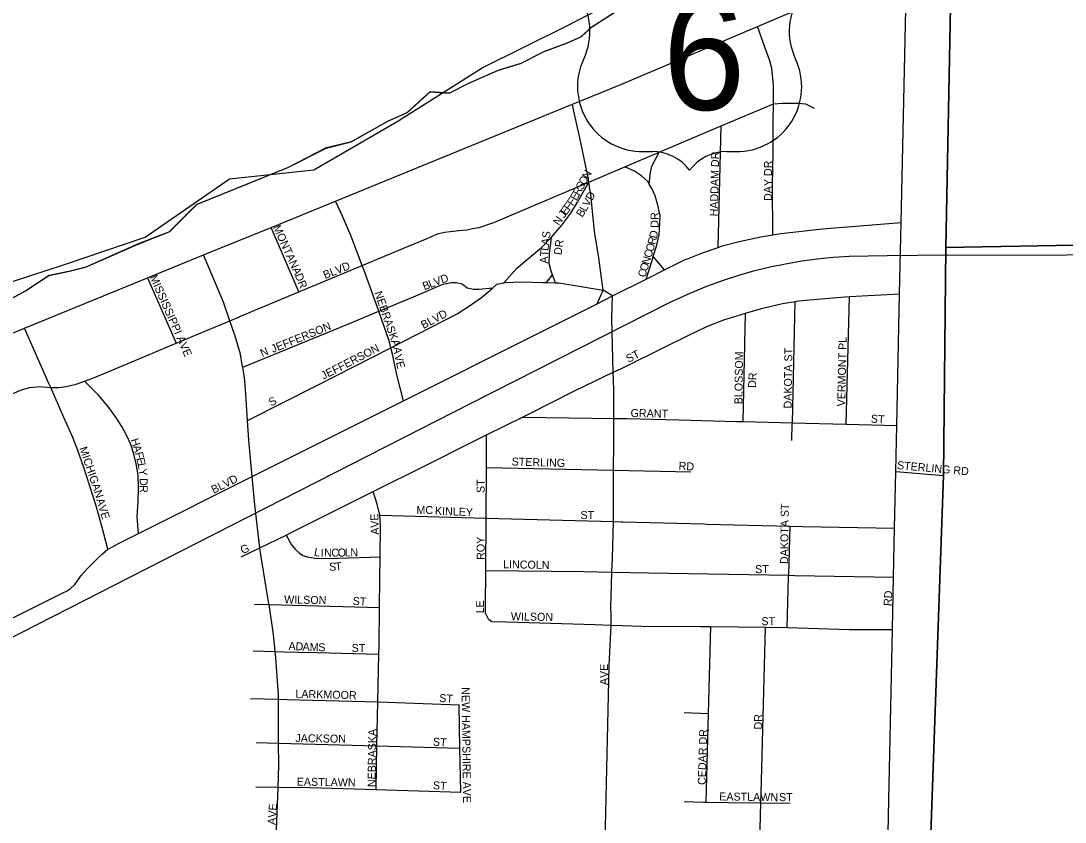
# Model space of a CAD drawing. Extents: x 1857828 to 2277390, y 930619 to 1324581.
# Drawn here: x 2063890 to 2070415, y 1263951 to 1268961 of the extents above; entities that cross this region are included whole.
import ezdxf

# ---------------------------------------------------------------- set-up
doc = ezdxf.new("R2010")
doc.units = 0
for name, color, linetype in [('GM_X_City_Street', 7, 'Continuous'), ('GM_X_City_Street_Text', 7, 'Continuous'), ('GM_X_Corporation', 7, 'Continuous'), ('GM_X_County', 7, 'Continuous'), ('GM_X_Major_Lake', 7, 'Continuous'), ('GM_X_Rail_Line', 7, 'Continuous'), ('GM_X_Township', 7, 'Continuous'), ('GM_X_US_Location', 7, 'Continuous'), ('GM_X_US_Route', 7, 'Continuous'), ('GM_X_US_Shield', 7, 'Continuous')]:
    doc.layers.add(name, color=color, linetype=linetype)

msp = doc.modelspace()

# ---------------------------------------------------------------- linework, layer by layer
at = {"layer": 'GM_X_City_Street'}
for points in [[(2069311.6, 1263047.1), (2069304.8, 1263642.6), (2069305.3, 1263678.6), (2069313.4, 1264090.5), (2069336.3, 1265156), (2069343.3, 1265483.3), (2069349.8, 1265788.3), (2069357.4, 1266143.8), (2069363.6, 1266430.7), (2069381.3, 1267254.1), (2069390.8, 1267700.4), (2069425.6, 1269321.7)], [(2068588.9, 1267622.9), (2068587.1, 1267930.6), (2068590.7, 1268137.4), (2068590.4, 1268332.1), (2068592, 1268442.4), (2068592.2, 1268458.6), (2068592, 1268559), (2068585.9, 1268623.2), (2068581.8, 1268663.4), (2068569.7, 1268711.5), (2068539.5, 1268795.9), (2068491.9, 1268925.8)], [(2065256.9, 1267111.4), (2065627.5, 1267266.3), (2066023.4, 1267431.8), (2066302.2, 1267548.4), (2066428.4, 1267600.7), (2066474.5, 1267620.8), (2066502.5, 1267630.8), (2066536.6, 1267638.8), (2066572.7, 1267644.9), (2066628.8, 1267650.9), (2066676.9, 1267654.9), (2066711, 1267663), (2066753.1, 1267669), (2066845.2, 1267701.2), (2067438.7, 1267953), (2067663.6, 1268048.5), (2067879.2, 1268140), (2068264.9, 1268303.6), (2068592, 1268442.4), (2068592.2, 1268442.5), (2068648.4, 1268446.6), (2068746.6, 1268446.6), (2068792.7, 1268442.6), (2068846.9, 1268414.5)], [(2067445.7, 1267908), (2067445.5, 1267909.3), (2067438.7, 1267953), (2067434.2, 1267982.4), (2067381.7, 1268229.4), (2067345.3, 1268396), (2067336.5, 1268439.3)], [(2068246.7, 1267544.9), (2068264.9, 1268303.6)], [(2067816.4, 1267940.8), (2067825.1, 1268014.7), (2067833, 1268052.8), (2067879.2, 1268140)], [(2067796.8, 1267346.4), (2067832.1, 1267456.6), (2067841.8, 1267488), (2067861.9, 1267552.9), (2067877.9, 1267623.2), (2067881.8, 1267697.5), (2067883.7, 1267743.7), (2067867.5, 1267815.9), (2067853.4, 1267866.1), (2067833.3, 1267912.3), (2067816.4, 1267940.8), (2067807.2, 1267956.5), (2067769, 1267992.6), (2067724.8, 1268020.7), (2067663.6, 1268048.5)], [(2066907.3, 1267323.7), (2066988.1, 1267414.1), (2067142.2, 1267544.7), (2067205.2, 1267607.9), (2067270.3, 1267683.3), (2067326.3, 1267759.5), (2067368.3, 1267827.8), (2067438.7, 1267953)], [(2067587.5, 1267242.3), (2067527.6, 1267277.8), (2067499.2, 1267494.6), (2067476.9, 1267629.1), (2067464.7, 1267747.6), (2067450.4, 1267878), (2067445.7, 1267908)], [(2066280.4, 1266585.5), (2066239.4, 1266747.4), (2066213.1, 1266867.8), (2066201.5, 1266917.4), (2066192.9, 1266954.2), (2066127.4, 1267145.7), (2066035.8, 1267399.8), (2066023.4, 1267431.8), (2065951.2, 1267618.6), (2065898.9, 1267739), (2065855, 1267833.6)], [(2065627.5, 1267266.3), (2065453.6, 1267669.5)], [(2068053.9, 1267473), (2068055.1, 1267473.5), (2068149.4, 1267510), (2068246.7, 1267544.9), (2068271.9, 1267554), (2068378.3, 1267581.9), (2068512.9, 1267609.8), (2068588.9, 1267622.9), (2068639.4, 1267631.7), (2068898.5, 1267661.3), (2069390.8, 1267700.4)], [(2067230.6, 1267322.7), (2067211.3, 1267373.4), (2067202.6, 1267396.1), (2067190.5, 1267444.3), (2067192.4, 1267510.6), (2067202.3, 1267570.8), (2067205.2, 1267607.9)], [(2065483.5, 1263800.1), (2065495.6, 1264113.5), (2065497.4, 1264169.7), (2065501.7, 1264306.4), (2065500.4, 1264444.4), (2065499.7, 1264517.3), (2065499.8, 1264718.9), (2065499.8, 1264744.4), (2065483.8, 1264979.4), (2065479.5, 1265018.3), (2065467.8, 1265124.1), (2065440.3, 1265311.1), (2065437.7, 1265329.1), (2065391.5, 1265610.5), (2065383.9, 1265665.9), (2065371.5, 1265755.1), (2065351.4, 1265934), (2065334.7, 1266112.6), (2065313.4, 1266339.9), (2065305.6, 1266462.1), (2065297.4, 1266593.1), (2065289.4, 1266713.6), (2065275.6, 1266796.4), (2065273.3, 1266810.1), (2065261.3, 1266876.4), (2065229.2, 1266989), (2065195.5, 1267085.7), (2065154.9, 1267202.1), (2065031.6, 1267497)], [(2067911.4, 1267404.9), (2067841.8, 1267488)], [(2067116.4, 1267003.8), (2067490, 1267190.7), (2067587.5, 1267242.3), (2067796.8, 1267346.4), (2067911.4, 1267404.9), (2068040.9, 1267468), (2068053.9, 1267473)], [(2064681.2, 1267353.7), (2064860, 1266945.4)], [(2067175.3, 1267324.9), (2067211.3, 1267373.4)], [(2065275.6, 1266796.4), (2065932.1, 1267064.5), (2066127.4, 1267145.7), (2066342.8, 1267235.3), (2066523.1, 1267311.6), (2066549.2, 1267319.6), (2066579.2, 1267325.7), (2066611.3, 1267325.7), (2066647.4, 1267317.7), (2066679.5, 1267291.6), (2066717.7, 1267283.6), (2066753.7, 1267283.6), (2066839.2, 1267292.2)], [(2065305.6, 1266462.1), (2065742.3, 1266683), (2066201.5, 1266917.4), (2066615.7, 1267128.9), (2066693.7, 1267179.2), (2066767.8, 1267231.4), (2066833.9, 1267287.6), (2066839.2, 1267292.2), (2066863.9, 1267313.7), (2066907.3, 1267323.7), (2066916, 1267325.8), (2067020.3, 1267329.8), (2067150.6, 1267325.8), (2067175.3, 1267324.9), (2067230.6, 1267322.7), (2067250.9, 1267321.9), (2067403.3, 1267297.8), (2067527.6, 1267277.8)], [(2065267, 1265608.8), (2065383.9, 1265665.9), (2065548, 1265746.1), (2065583.5, 1265763.4), (2066092.1, 1266018.9), (2066418.8, 1266181.3), (2066703.2, 1266323.9), (2066800.3, 1266372.3), (2067023.3, 1266483.5), (2067065.8, 1266504.7), (2067354.3, 1266649.4), (2067591.7, 1266763.5), (2067642.7, 1266788), (2067925.2, 1266926.6), (2068055.4, 1266990.9), (2068175.6, 1267049.1), (2068281.8, 1267091.3), (2068390, 1267125.5), (2068418.1, 1267133.4), (2068526.2, 1267163.7), (2068648.5, 1267193.8), (2068728.5, 1267206.7), (2068748.7, 1267209.9), (2068987.2, 1267232.1), (2069067.2, 1267236.5), (2069381.3, 1267254.1)], [(2067490, 1267190.7), (2067527.6, 1267277.8)], [(2067594.9, 1266606.1), (2067594.8, 1266655.5), (2067591.7, 1266763.5), (2067582, 1267101.1), (2067587.5, 1267242.3)], [(2069046.5, 1266439), (2069067.2, 1267236.5)], [(2068710.7, 1266447.8), (2068728.5, 1267206.7)], [(2064073.7, 1266668.6), (2064075.8, 1266668.4), (2064126.4, 1266668.4), (2064172.5, 1266674.5), (2064234.6, 1266688.5), (2064288.2, 1266708.1), (2064338.8, 1266726.7), (2064553.2, 1266817.1), (2064860, 1266945.4), (2065195.5, 1267085.7), (2065256.7, 1267111.3), (2065256.9, 1267111.4)], [(2068402.9, 1266455.8), (2068418.1, 1267133.4)], [(2064432.9, 1265657.1), (2064394.5, 1265801.2), (2064358.2, 1265935.7), (2064283.6, 1266168.6), (2064245.3, 1266275), (2064215.1, 1266355.2), (2064158.8, 1266481.7), (2064075.8, 1266668.4), (2064064.2, 1266694.5), (2063913.2, 1267039.8)], [(2064434.2, 1265657.8), (2064503.9, 1265694.5), (2064624.3, 1265754.9), (2065334.7, 1266112.6), (2066280.4, 1266585.5), (2067116.4, 1267003.8)], [(2064624.3, 1265754.9), (2064617, 1265859.5), (2064622.8, 1265957.9), (2064624.6, 1266044.2), (2064622.5, 1266120.5), (2064610.4, 1266190.7), (2064594.2, 1266261), (2064576.1, 1266311.2), (2064549.9, 1266369.4), (2064519.8, 1266423.6), (2064483.6, 1266483.8), (2064439.4, 1266544.1), (2064375.1, 1266620.3), (2064288.2, 1266708.1)], [(2063575.1, 1266518.1), (2063575.7, 1266518.4), (2063742.8, 1266589.1), (2063825.7, 1266624.2), (2063879.8, 1266648.3), (2063905.9, 1266658.3), (2063945.9, 1266668.4), (2064008.1, 1266674.4), (2064073.7, 1266668.6)], [(2067577.9, 1265249.3), (2067577.1, 1265290.3), (2067580.8, 1265434.8), (2067583.6, 1265513.6), (2067586.6, 1265601.5), (2067592.1, 1265830.6), (2067592.2, 1265836.3), (2067593.7, 1266113.4), (2067594, 1266151.4), (2067595.4, 1266320.2), (2067595.1, 1266475.6), (2067595, 1266523.4), (2067594.9, 1266606.1)], [(2067023.3, 1266483.5), (2067458.8, 1266476.7), (2067595.1, 1266475.6), (2067679.3, 1266474.8), (2068002.1, 1266466.9), (2068361, 1266456.9), (2068402.9, 1266455.8), (2068710.7, 1266447.8), (2069046.5, 1266439), (2069363.6, 1266430.7)], [(2068708.1, 1266336.6), (2068710.5, 1266438.9), (2068710.7, 1266447.8)], [(2066811.4, 1265219.8), (2066793.2, 1265257.9), (2066793.2, 1265302.1), (2066794.7, 1265524.9), (2066796.8, 1265852.1), (2066798.9, 1266167.4), (2066800.3, 1266372.3)], [(2066798.9, 1266167.4), (2067594, 1266151.4), (2068076.9, 1266141.7)], [(2069357.4, 1266143.8), (2069654.7, 1266118.1)], [(2066109.2, 1264154.3), (2066114.9, 1264427.2), (2066120.7, 1264703.7), (2066126.9, 1265000.8), (2066128, 1265050.9), (2066131, 1265291.9), (2066133.3, 1265470.5), (2066135.4, 1265609), (2066136.7, 1265801.8), (2066132.7, 1265870), (2066116.5, 1265938.3), (2066092.1, 1266018.9)], [(2066132.7, 1265870), (2066796.8, 1265852.1), (2067592.1, 1265830.6), (2067638.2, 1265829.3), (2067650.3, 1265829)], [(2067650.3, 1265829), (2068157.3, 1265815.3), (2068173.6, 1265814.8)], [(2068173.6, 1265814.8), (2068696.9, 1265800.7), (2068775.1, 1265798.6), (2069349.8, 1265788.3)], [(2068687.7, 1265494.1), (2068696.9, 1265800.7)], [(2065548, 1265746.1), (2065581.6, 1265685.1), (2065605.7, 1265655), (2065629.8, 1265633), (2065651.9, 1265618.9), (2065690, 1265606.9), (2065746.1, 1265598.9), (2065870.4, 1265600.9), (2066135.4, 1265609)], [(2063642.2, 1265129.5), (2064144.3, 1265379.7), (2064178.5, 1265397.7), (2064198.6, 1265409.7), (2064226.7, 1265435.8), (2064266.9, 1265492), (2064303, 1265534.1), (2064339.2, 1265570.2), (2064371.3, 1265602.3), (2064399.4, 1265628.3), (2064416.4, 1265643.8), (2064432.9, 1265657.1), (2064434.2, 1265657.8)], [(2066794.7, 1265524.9), (2067408.3, 1265517.1), (2067583.6, 1265513.6), (2067811.3, 1265509.2), (2068687.7, 1265494.1), (2068725.5, 1265493.4), (2069343.3, 1265483.3)], [(2068677.9, 1265168.2), (2068687.4, 1265484.4), (2068687.7, 1265494.1)], [(2065349.6, 1265313.6), (2065440.3, 1265311.1), (2066131, 1265291.9)], [(2066811.4, 1265219.8), (2066833.4, 1265205.7), (2066925.7, 1265203.7), (2067477, 1265185.9), (2067579.2, 1265182.4), (2067769.7, 1265175.9), (2068134.6, 1265174), (2068200.9, 1265173.3), (2068543.7, 1265169.6), (2068677.9, 1265168.2), (2068682, 1265168.2), (2069064.9, 1265156.2), (2069336.3, 1265156)], [(2067516.6, 1261959.6), (2067512.3, 1262133.5), (2067510.1, 1262222.6), (2067517.4, 1262615.9), (2067529.4, 1263263), (2067532.2, 1263413.1), (2067538.6, 1263693.8), (2067539.6, 1263736.4), (2067565.7, 1264928.9), (2067577.3, 1265141.5), (2067579.3, 1265177.9), (2067579.2, 1265182.4), (2067577.9, 1265249.3)], [(2068172.5, 1264075.6), (2068186.8, 1264630), (2068200.9, 1265173.3)], [(2068515.8, 1264130.6), (2068543.7, 1265169.6)], [(2065342.1, 1265022.6), (2065479.5, 1265018.3), (2065532.6, 1265016.6), (2065624.8, 1265012.6), (2065741.1, 1265010.6), (2066126.9, 1265000.8)], [(2065324.6, 1264723.4), (2065499.8, 1264718.9), (2065553.2, 1264717.5), (2066120.7, 1264703.7), (2066124.5, 1264703.6), (2066627.8, 1264683.7)], [(2066638.7, 1264137.6), (2066633.2, 1264412.7), (2066627.8, 1264683.7)], [(2068035.3, 1264635.9), (2068186.8, 1264630)], [(2065359.1, 1264448.4), (2065500.4, 1264444.4), (2066114.9, 1264427.2), (2066633.2, 1264412.7)], [(2065357.6, 1264171.3), (2065497.4, 1264169.7), (2065694.4, 1264167.4), (2066109.2, 1264154.3), (2066638.7, 1264137.6)], [(2068503.2, 1263663), (2068503.3, 1263665.4), (2068514.2, 1264071.8), (2068515.7, 1264129.2), (2068515.8, 1264130.6)], [(2068034.2, 1264079.8), (2068154.6, 1264075.9), (2068172.5, 1264075.6), (2068310.9, 1264073.9), (2068514.2, 1264071.8), (2068697.9, 1264070)]]:
    msp.add_lwpolyline(points, dxfattribs=at)
at = {"layer": 'GM_X_Corporation'}
for points in [[(2069430.1, 1259753.9), (2069654.7, 1266118.1), (2069669, 1267544.3), (2071277.2, 1267572.7), (2074728.9, 1267550.9), (2074865.3, 1267635.9), (2077017.3, 1267644.8), (2077008.5, 1268911), (2082156.5, 1268842.1), (2082137.8, 1271518.5), (2087118.5, 1271461.8), (2087103.1, 1267526.8), (2087018.7, 1245699)], [(2071277.2, 1267572.7), (2069669, 1267544.3), (2069716.7, 1269912.6), (2069937, 1269996.1), (2070440.6, 1270244.9)], [(2063643.3, 1267269.3), (2064156.9, 1267435.9), (2064666.5, 1267608.4), (2065194.1, 1267973.6), (2065719.8, 1268029.7), (2066241.4, 1268330.7), (2066773.1, 1268667.9), (2067296.7, 1268928.7), (2067876.6, 1269227.7), (2068398.2, 1269422.3), (2068903.8, 1269689.2), (2069423.4, 1269801.5), (2069716.7, 1269912.6), (2069669, 1267544.3), (2069654.7, 1266118.1), (2069430.1, 1259753.9)]]:
    msp.add_lwpolyline(points, dxfattribs=at)
at = {"layer": 'GM_X_County'}
msp.add_lwpolyline([(2063773.7, 1267192.8), (2063913.6, 1267270), (2064063.3, 1267369.3), (2064193.5, 1267396.3), (2064293.6, 1267421), (2064627.5, 1267567.8), (2064815.5, 1267641.3), (2064986.6, 1267813.1), (2065558.6, 1268043.7), (2065796.4, 1268165.8), (2065952.6, 1268204.9), (2066182.3, 1268332.9), (2066304.2, 1268387.9), (2066445.7, 1268517.4), (2066566.1, 1268508.1), (2066690, 1268571.2), (2066873.9, 1268652.7), (2067012, 1268693.8), (2067159.9, 1268769), (2067305.9, 1268824.2), (2067387.9, 1268860.9), (2067457.6, 1268923.6), (2067641.3, 1269041.2)], dxfattribs=at)
at = {"layer": 'GM_X_Major_Lake'}
msp.add_lwpolyline([(2063777.9, 1267195.3), (2063917.7, 1267272.5), (2064067.4, 1267371.9), (2064197.6, 1267398.8), (2064297.7, 1267423.6), (2064631.6, 1267570.3), (2064819.6, 1267643.8), (2064990.8, 1267815.6), (2065562.7, 1268046.3), (2065800.5, 1268168.3), (2065956.7, 1268207.5), (2066186.4, 1268335.5), (2066308.4, 1268390.5), (2066449.8, 1268519.9), (2066570.2, 1268510.7), (2066694.1, 1268573.7), (2066878.1, 1268655.2), (2067016.2, 1268696.3), (2067164, 1268771.6), (2067310.1, 1268826.7), (2067392, 1268863.4), (2067461.8, 1268926.1), (2067645.4, 1269043.8)], dxfattribs=at)
at = {"layer": 'GM_X_Rail_Line'}
msp.add_lwpolyline([(2061268.2, 1263798.8), (2061874.3, 1264107.7), (2062265.4, 1264307.6), (2063507.9, 1264940.6), (2064673.1, 1265535.2), (2066702.8, 1266570.9), (2067943.4, 1267200.8), (2068071.6, 1267258.7), (2068175.6, 1267301.3), (2068279.6, 1267339.2), (2068376.6, 1267371.2), (2068476.9, 1267400.5), (2068572.4, 1267423.5), (2068667.8, 1267442.7), (2068770.2, 1267459.7), (2068866.2, 1267473.1), (2068965.4, 1267482.7), (2069065.1, 1267490.1), (2069302.9, 1267493.3), (2069682.1, 1267497), (2070041, 1267496.5), (2071188, 1267501.8), (2071894.1, 1267506)], dxfattribs=at)
at = {"layer": 'GM_X_Township'}
msp.add_lwpolyline([(2063773.7, 1267192.8), (2063913.6, 1267270), (2064063.3, 1267369.3), (2064193.5, 1267396.3), (2064293.6, 1267421), (2064627.5, 1267567.8), (2064815.5, 1267641.3), (2064986.6, 1267813.1), (2065558.6, 1268043.7), (2065796.4, 1268165.8), (2065952.6, 1268204.9), (2066182.3, 1268332.9), (2066304.2, 1268387.9), (2066445.7, 1268517.4), (2066566.1, 1268508.1), (2066690, 1268571.2), (2066873.9, 1268652.7), (2067012, 1268693.8), (2067159.9, 1268769), (2067305.9, 1268824.2), (2067387.9, 1268860.9), (2067457.6, 1268923.6), (2067641.3, 1269041.2)], dxfattribs=at)
at = {"layer": 'GM_X_US_Route'}
msp.add_lwpolyline([(2063597, 1266910.5), (2063913.2, 1267039.8), (2064681.2, 1267353.7), (2065031.6, 1267497), (2065453.6, 1267669.5), (2065855, 1267833.6), (2067336.5, 1268439.3), (2067637.9, 1268562.5), (2068491.9, 1268925.8), (2068969.6, 1269129.1), (2069425.6, 1269321.7), (2069473.2, 1269341.8)], dxfattribs=at)
at = {"layer": 'GM_X_US_Shield'}
for p, q in [((2067778.7, 1268143.5), (2067836.7, 1268143.5)), ((2068300.7, 1268143.5), (2068358.7, 1268143.5))]:
    msp.add_line(p, q, dxfattribs=at)
for centre, radius, start, end in [((2067040, 1268896.8), 406.1, 334.54712, 35.00093), ((2069097.4, 1268896.8), 406.1, 144.99907, 205.45288), ((2067774.1, 1268549.6), 406.1, 154.83192, 270.63826), ((2068363.3, 1268549.6), 406.1, 269.36174, 25.16808), ((2067836.7, 1267853.5), 290, 36.8699, 90), ((2068300.7, 1267853.5), 290, 90, 143.1301)]:
    msp.add_arc(centre, radius, start, end, dxfattribs=at)

# ---------------------------------------------------------------- texts
at = {"layer": 'GM_X_City_Street_Text'}
for s, rotation, p in [('HADDAM DR', 88.65295, (2068244.7, 1267738)), ('DAY DR', 90, (2068583.5, 1267834.6)), ('N', 61.38046, (2067436.2, 1267968.5)), ('S', 61.41828, (2067398.3, 1267899)), ('O', 61.40174, (2067415.2, 1267929.9)), ('E', 60.05046, (2067361.1, 1267832.6)), ('R', 61.31049, (2067379.2, 1267864.1)), ('D', 61.13335, (2067459.7, 1267833.6)), ('E', 54.52901, (2067297.4, 1267741.8)), ('F', 54.50677, (2067317.9, 1267770.5)), ('F', 55.50566, (2067338.9, 1267799.9)), ('V', 60.58908, (2067437.8, 1267794.8)), ('N', 54.50297, (2067251.5, 1267677.3)), ('J', 54.51776, (2067284.7, 1267723.9)), ('B', 58.58654, (2067398.4, 1267729)), ('L', 59.58181, (2067419.5, 1267763.6)), ('DR', 90, (2067874.5, 1267667.4)), ('MONTANA', 294.37754, (2065463.7, 1267671.3)), ('S', 82.631, (2067195.2, 1267599.1)), ('R', 75.56366, (2067853.1, 1267557.8)), ('D', 76.96415, (2067863.3, 1267597.4)), ('L', 83.34285, (2067185.5, 1267520.7)), ('A', 82.63642, (2067189.6, 1267555.5)), ('DR', 81.8818, (2067268.1, 1267494.5)), ('O', 73.2531, (2067839.8, 1267513.5)), ('A', 89.80332, (2067183.7, 1267443)), ('T', 87.1021, (2067183.8, 1267486.4)), ('N', 73.14159, (2067815.5, 1267433.4)), ('C', 73.15981, (2067828.3, 1267475.5)), ('BLVD', 21.80141, (2065790.4, 1267346.2)), ('O', 73.18203, (2067802.8, 1267391.3)), ('MISSISSIPPI AVE', 293.74921, (2064693.7, 1267358.8)), ('DR', 291.25285, (2065600.3, 1267371.6)), ('V', 20.88398, (2066480.8, 1267302.5)), ('D', 18.04782, (2066521.3, 1267317.9)), ('C', 73.14722, (2067791.3, 1267353.4)), ('B', 20.90849, (2066410.9, 1267275.8)), ('L', 20.83743, (2066447.8, 1267289.9)), ('NEBRASKA', 289.14619, (2066097.6, 1267261.3)), ('BLVD', 27.89402, (2066405.5, 1267033.3)), ('JEFFERSON', 22.08812, (2065464.8, 1266884.2)), ('VERMONT PL', 88.69872, (2069040.5, 1266550)), ('N', 23.94446, (2065398.5, 1266857.6)), ('JEFFERSON', 27.16124, (2065780.8, 1266716.6)), ('A', 275.91064, (2066216.9, 1266920)), ('ST', 26.57754, (2067686.1, 1266822.3)), ('BLOSSOM', 89.13244, (2068398.1, 1266563.2)), ('DAKOTA ST', 89.26583, (2068706.1, 1266536.8)), ('V', 282.6634, (2066222.5, 1266869.8)), ('E', 284.76035, (2066232.6, 1266825)), ('DR', 86.98841, (2068483.1, 1266664.7)), ('S', 29.73143, (2065454.8, 1266549.2)), ('GRANT', 358.80708, (2067699.3, 1266484.5)), ('ST', 356.42537, (2069200.1, 1266449.2)), ('MICHIGAN', 288.69025, (2064254.1, 1266288.8)), ('H', 288.08939, (2064574.6, 1266341.5)), ('A', 287.77133, (2064588.3, 1266299.7)), ('F', 284.80474, (2064601.5, 1266258.5)), ('E', 283.4798, (2064610.4, 1266224.8)), ('L', 281.18674, (2064618.5, 1266191)), ('STERLING', 358.29116, (2066955.8, 1266180.9)), ('RD', 356.82219, (2067998.8, 1266154.4)), ('STERLING RD', 354.91836, (2069363.1, 1266158.8)), ('Y', 278.06831, (2064625.2, 1266157.2)), ('BLVD', 26.56248, (2065094.5, 1266003.9)), ('D', 270.89587, (2064631.6, 1266102.1)), ('R', 270, (2064632.3, 1266058.3)), ('ST', 90, (2066787.7, 1266008.6)), ('AVE', 287.24528, (2064359.8, 1265966.9)), ('MC', 0.00001, (2066361.5, 1265877.3)), ('KINLEY', 357.79869, (2066476.3, 1265872.8)), ('DAKOTA ST', 89.2563, (2068684.1, 1265564.4)), ('E', 91.85819, (2066124.6, 1265836.7)), ('ST', 0.00001, (2067386.7, 1265846.4)), ('V', 92.04371, (2066126.2, 1265792.7)), ('A', 92.01109, (2066127.7, 1265748.7)), ('ROY', 90, (2066787.7, 1265590.6)), ('G', 23.94446, (2065275.3, 1265625.7)), ('L', 349.33839, (2065718.5, 1265617)), ('I', 0.59092, (2065763.7, 1265609.6)), ('N', 0.63542, (2065785.8, 1265609.8)), ('C', 0.96771, (2065830.1, 1265610.3)), ('O', 0.99533, (2065869.7, 1265611)), ('L', 0.98352, (2065913.7, 1265611.8)), ('N', 0.99533, (2065948.9, 1265612.4)), ('LINCOLN', 359.06134, (2066902.9, 1265538.4)), ('S', 0.21858, (2065816, 1265522.9)), ('T', 5.58276, (2065856.3, 1265523.3)), ('ST', 0.00001, (2068477.9, 1265507.7)), ('RD', 86.98841, (2069330.9, 1265300.7)), ('WILSON', 358.93961, (2065534.5, 1265318.5)), ('ST', 356.42537, (2065961.7, 1265309.7)), ('LE', 90, (2066783.3, 1265256.3)), ('WILSON', 358.93969, (2066951.3, 1265212.9)), ('ST', 0.00001, (2068517.5, 1265182.1)), ('A', 357.24458, (2065561.2, 1265028)), ('D', 357.24458, (2065605.1, 1265025.9)), ('A', 357.20091, (2065649.1, 1265023.8)), ('M', 357.81036, (2065693.6, 1265021.6)), ('S', 359.51968, (2065748, 1265019.6)), ('ST', 0.00001, (2065956.7, 1265014.9)), ('AVE', 90, (2067557.7, 1264807.5)), ('LARKMOOR', 358.55055, (2065604.9, 1264728.9)), ('ST', 356.42622, (2066502.9, 1264702.5)), ('NEW HAMPSHIRE AVE', 270.7785, (2066643.7, 1264794.1)), ('DR', 90, (2068521.9, 1264530.2)), ('JACKSON', 359.08418, (2065604.9, 1264451.7)), ('NEBRASKA', 89.23656, (2066105.7, 1264169.6)), ('ST', 356.42537, (2066463.3, 1264429.6)), ('CEDAR DR', 88.3643, (2068169.3, 1264182.9)), ('EASTLAWN', 359.25719, (2065613.3, 1264178.9)), ('ST', 356.42537, (2066463.3, 1264156.9)), ('EASTLAWN', 359.2457, (2068253.7, 1264086.5)), ('ST', 0.00001, (2068627.5, 1264082.1)), ('AVE', 86.04937, (2065480.9, 1263932.5))]:
    msp.add_text(s, height=50, rotation=rotation, dxfattribs=at).set_placement(p)
at = {"layer": 'GM_X_US_Location'}
for s in ['0', '/']:
    msp.add_text(s, height=1, dxfattribs=at).set_placement((2068068.4, 1268747.1))
msp.add_text('6', height=1, rotation=0.00001, dxfattribs=at).set_placement((2067967.5, 1268540.1))
at = {"layer": 'GM_X_US_Shield'}
msp.add_text('6', height=696.1, dxfattribs=at).set_placement((2067900.5, 1268404.6))

doc.saveas('drawing.dxf')
